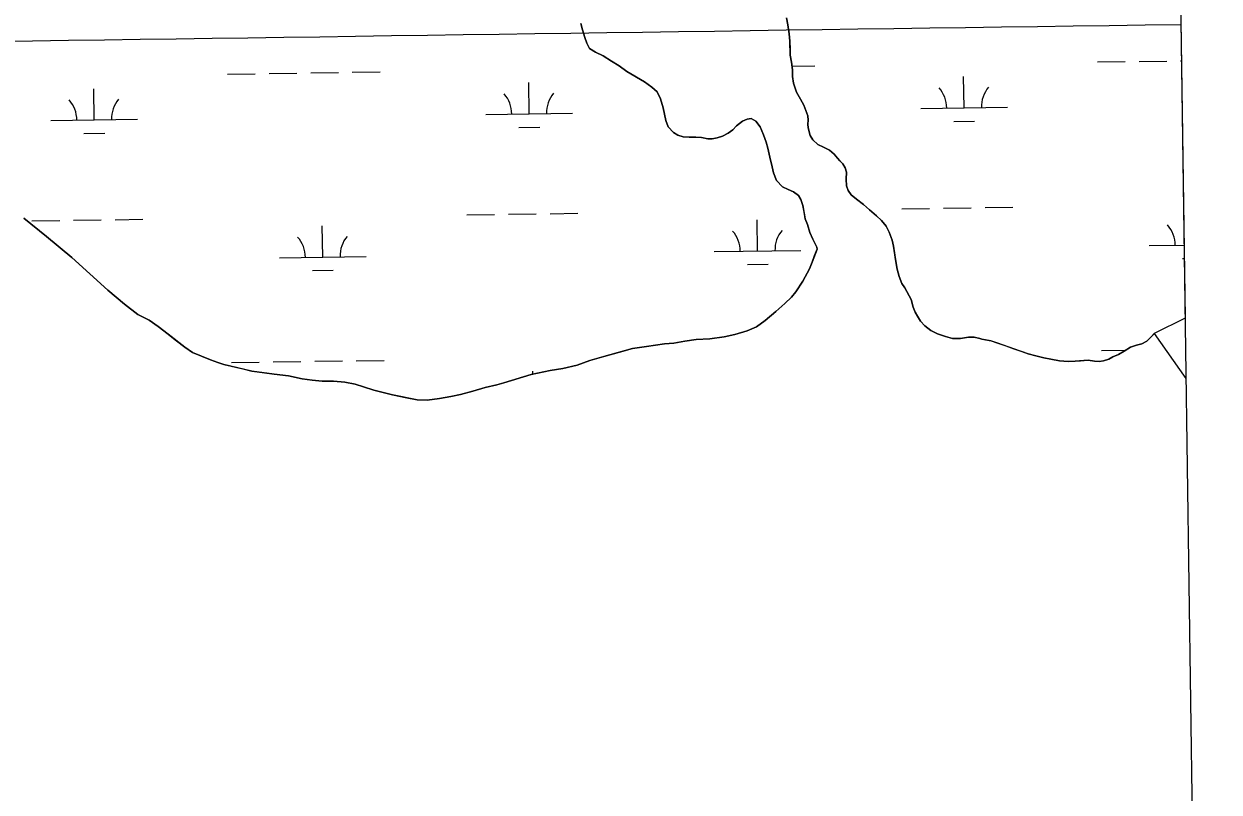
# Model space of a CAD drawing. Extents: x 3767014 to 3805179, y 361544 to 387384.
# Drawn here: x 3801552 to 3802931, y 378642 to 379528 of the extents above; entities that cross this region are included whole.
import ezdxf

# ---------------------------------------------------------------- set-up
doc = ezdxf.new("R2010")
doc.units = 0
for name, color, linetype in [('V-GRID-FRAM', 7, 'Continuous'), ('V-GRID-MAJR', 7, 'Continuous'), ('V-TOPO-SHOR', 7, 'Continuous'), ('V-WETL-SWMP', 7, 'Continuous')]:
    doc.layers.add(name, color=color, linetype=linetype)

msp = doc.modelspace()

# ---------------------------------------------------------------- linework, layer by layer
at = {"layer": 'V-GRID-FRAM'}
msp.add_lwpolyline([(3771006.872, 385146.094), (3802799.803, 385587.734), (3803060.286, 367407.215), (3771251.489, 366965.353), (3771006.872, 385146.094)], dxfattribs=at)
at = {"layer": 'V-GRID-MAJR'}
msp.add_spline([(3771088.411, 379085.847), (3773738.277, 379121.596), (3779038.002, 379193.674), (3784337.716, 379266.522), (3789637.419, 379340.141), (3794937.112, 379414.531), (3800236.794, 379489.691), (3802886.631, 379527.561)], degree=3, dxfattribs=at)
at = {"layer": 'V-TOPO-SHOR'}
msp.add_line((3802855.704, 379170.932), (3802892.481, 379119.202), dxfattribs=at)
for points in [[(3802431.67, 379535.086), (3802433.232, 379526.88), (3802434.715, 379516.722), (3802435.573, 379508.127), (3802435.649, 379498.982), (3802435.805, 379492.185), (3802437.365, 379484.056)], [(3802333.652, 379397.021), (3802326.853, 379397.412), (3802319.118, 379397.336), (3802312.163, 379397.805), (3802306.301, 379399.683), (3802301.378, 379402.73), (3802294.972, 379409.296), (3802292.16, 379416.565), (3802290.911, 379423.911), (3802289.115, 379431.413), (3802286.147, 379441.806), (3802282.475, 379449.699), (3802276.147, 379455.249), (3802267.787, 379461.188), (3802247.471, 379473.227), (3802238.562, 379479.792), (3802229.733, 379485.187), (3802220.044, 379491.284), (3802211.057, 379495.66), (3802204.415, 379499.881), (3802201.212, 379505.745), (3802198.714, 379512.386), (3802196.058, 379521.373), (3802194.417, 379528.564)], [(3802437.365, 379484.056), (3802438.615, 379474.992), (3802438.615, 379467.255), (3802439.628, 379459.753), (3802443.298, 379449.515), (3802447.595, 379441.153), (3802451.503, 379434.198), (3802453.846, 379428.181), (3802456.033, 379422.24), (3802456.5, 379416.925), (3802456.031, 379412.55), (3802456.733, 379408.252), (3802458.998, 379399.265), (3802461.81, 379394.342), (3802467.827, 379389.105), (3802474.311, 379385.742), (3802481.188, 379382.381), (3802486.581, 379377.769), (3802490.253, 379373.393), (3802493.298, 379370.112), (3802496.737, 379366.829), (3802499.237, 379362.217), (3802500.642, 379356.902), (3802500.407, 379349.167), (3802500.874, 379341.352), (3802502.592, 379335.882), (3802506.344, 379330.878), (3802512.359, 379326.033), (3802520.33, 379319.858), (3802527.283, 379313.683), (3802535.331, 379306.726), (3802541.268, 379301.334), (3802546.503, 379294.848), (3802550.097, 379287.813), (3802553.378, 379278.826), (3802555.174, 379271.791), (3802556.657, 379261.242), (3802557.593, 379254.209), (3802559.311, 379245.223), (3802561.419, 379236.783), (3802564.622, 379228.654), (3802567.981, 379223.496), (3802575.403, 379210.21), (3802577.745, 379201.301), (3802579.933, 379195.518), (3802582.589, 379190.828), (3802586.339, 379185.044), (3802591.338, 379179.73), (3802598.215, 379174.651), (3802605.637, 379170.663), (3802615.095, 379167.456), (3802622.986, 379165.269), (3802632.286, 379165.109), (3802641.508, 379166.672), (3802647.994, 379166.592), (3802654.558, 379165.418), (3802656.901, 379164.636), (3802667.53, 379162.369), (3802675.576, 379159.788), (3802684.563, 379156.661), (3802693.705, 379153.376), (3802702.067, 379150.562), (3802710.507, 379147.593), (3802719.102, 379145.09), (3802728.636, 379142.978), (3802736.685, 379141.336), (3802746.687, 379139.538), (3802756.454, 379138.676), (3802764.505, 379139.065), (3802770.913, 379139.532), (3802779.586, 379140.078), (3802786.775, 379139.138), (3802792.245, 379138.592), (3802797.404, 379139.372), (3802803.576, 379141.557), (3802808.266, 379144.136), (3802814.674, 379146.636), (3802821.318, 379150.619), (3802828.587, 379155.152), (3802835.306, 379157.728), (3802841.559, 379159.213), (3802847.342, 379162.103), (3802852.343, 379167.026), (3802855.626, 379170.776), (3802855.704, 379170.932)], [(3801551.63, 379304.16), (3801577.572, 379282.902), (3801606.793, 379258.514), (3801648.594, 379221.077), (3801667.581, 379204.74), (3801683.208, 379192.859), (3801696.102, 379186.294), (3801706.729, 379179.179), (3801717.979, 379170.348), (3801726.341, 379163.86), (3801737.435, 379155.34), (3801746.03, 379149.243), (3801756.579, 379144.709), (3801766.815, 379140.722), (3801775.333, 379137.594), (3801782.521, 379135.327), (3801804.167, 379130.244), (3801814.796, 379127.741), (3801826.516, 379126.021), (3801840.349, 379124.063), (3801857.148, 379122.029), (3801872.699, 379118.822), (3801884.108, 379117.18), (3801895.673, 379116.082), (3801908.723, 379115.924), (3801922.086, 379115.062), (3801933.887, 379112.482), (3801943.498, 379109.668), (3801955.454, 379105.523), (3801976.786, 379100.284), (3801991.557, 379097.312), (3802005.309, 379094.496), (3802016.874, 379094.181), (3802031.175, 379095.899), (3802044.383, 379098.162), (3802055.245, 379100.661), (3802069.624, 379104.488), (3802083.926, 379108.549), (3802097.524, 379111.828), (3802105.495, 379114.016), (3802137.147, 379123.856), (3802158.95, 379128.384), (3802173.485, 379130.727), (3802190.209, 379134.553), (3802204.745, 379139.786), (3802220.687, 379144.549), (3802238.74, 379149.471), (3802254.057, 379153.687), (3802269.999, 379156.106), (3802290.708, 379158.996), (3802301.648, 379159.932), (3802314.387, 379162.117), (3802327.517, 379164.069), (3802343.225, 379165.003), (3802359.791, 379167.032), (3802371.825, 379169.764), (3802386.126, 379173.905), (3802396.833, 379178.827), (3802407.071, 379186.093), (3802419.343, 379196.249), (3802429.739, 379205.547), (3802437.163, 379212.969), (3802442.166, 379219.219), (3802450.372, 379231.409), (3802458.034, 379245.708), (3802461.083, 379253.132), (3802464.055, 379260.79), (3802467.024, 379268.136), (3802466.711, 379270.714), (3802462.103, 379279.856), (3802458.589, 379287.674), (3802455.619, 379296.738), (3802453.276, 379303.224), (3802451.793, 379311.039), (3802450.311, 379318.621), (3802448.201, 379325.732), (3802445.232, 379330.108), (3802439.53, 379334.485), (3802433.591, 379336.91), (3802427.105, 379340.193), (3802420.072, 379347.383), (3802416.558, 379356.448), (3802414.917, 379363.247), (3802412.496, 379374.187), (3802409.842, 379384.739), (3802407.966, 379391.538), (3802405.079, 379400.056), (3802401.093, 379409.433), (3802396.25, 379415.922), (3802390.624, 379418.813), (3802386.247, 379418.266), (3802380.777, 379415.924), (3802373.978, 379410.611), (3802369.521, 379406.079), (3802364.364, 379402.093), (3802357.876, 379398.579), (3802351.626, 379396.861), (3802345.687, 379395.534), (3802340.841, 379395.534), (3802333.652, 379397.021)]]:
    msp.add_lwpolyline(points, dxfattribs=at)
at = {"layer": 'V-WETL-SWMP'}
for p, q in [((3802885.412, 379612.622), (3802891.485, 379188.738)), ((3802433.232, 379526.881), (3802431.67, 379535.087)), ((3802194.418, 379528.564), (3802196.058, 379521.374)), ((3802196.058, 379521.374), (3802198.714, 379512.387)), ((3802434.715, 379516.722), (3802433.232, 379526.881)), ((3802435.573, 379508.126), (3802434.715, 379516.722)), ((3802198.714, 379512.387), (3802201.213, 379505.744)), ((3802201.213, 379505.744), (3802204.416, 379499.882)), ((3802435.805, 379492.184), (3802435.573, 379508.126)), ((3802204.416, 379499.882), (3802211.058, 379495.661)), ((3802211.058, 379495.661), (3802220.044, 379491.284)), ((3802220.044, 379491.284), (3802229.733, 379485.187)), ((3802437.366, 379484.057), (3802435.805, 379492.184)), ((3802229.733, 379485.187), (3802238.562, 379479.793)), ((3802238.562, 379479.793), (3802247.47, 379473.227)), ((3802438.615, 379474.992), (3802437.366, 379484.057)), ((3802438.025, 379479.275), (3802464.447, 379479.642)), ((3802438.614, 379467.255), (3802438.615, 379474.992)), ((3802790.324, 379484.169), (3802822.32, 379484.614)), ((3802838.319, 379484.836), (3802870.316, 379485.281)), ((3802886.314, 379485.503), (3802887.233, 379485.516)), ((3801786.604, 379470.226), (3801818.601, 379470.671)), ((3801834.6, 379470.893), (3801866.597, 379471.338)), ((3801882.595, 379471.56), (3801914.592, 379472.004)), ((3801930.59, 379472.227), (3801962.587, 379472.671)), ((3802134.592, 379424.314), (3802134.092, 379460.31)), ((3802247.47, 379473.227), (3802267.786, 379461.189)), ((3802267.786, 379461.189), (3802276.146, 379455.249)), ((3802439.628, 379459.753), (3802438.614, 379467.255)), ((3802636.451, 379431.285), (3802635.951, 379467.281)), ((3801632.732, 379417.342), (3801632.232, 379453.339)), ((3802276.146, 379455.249), (3802282.475, 379449.699)), ((3802282.475, 379449.699), (3802286.147, 379441.806)), ((3802443.299, 379449.515), (3802439.628, 379459.753)), ((3802447.596, 379441.153), (3802443.299, 379449.515)), ((3802286.147, 379441.806), (3802289.114, 379431.412)), ((3802451.502, 379434.197), (3802447.596, 379441.153)), ((3802456.032, 379422.24), (3802451.502, 379434.197)), ((3802084.596, 379423.619), (3802184.587, 379425.008)), ((3802289.114, 379431.412), (3802290.911, 379423.91)), ((3802290.911, 379423.91), (3802292.16, 379416.564)), ((3802456.5, 379416.926), (3802456.032, 379422.24)), ((3802586.456, 379430.59), (3802686.446, 379431.979)), ((3801582.737, 379416.648), (3801682.727, 379418.037)), ((3802122.807, 379408.717), (3802146.805, 379409.051)), ((3802292.16, 379416.564), (3802294.972, 379409.296)), ((3802294.972, 379409.296), (3802301.378, 379402.73)), ((3802364.364, 379402.094), (3802369.522, 379406.079)), ((3802369.522, 379406.079), (3802373.977, 379410.611)), ((3802373.977, 379410.611), (3802380.777, 379415.923)), ((3802380.777, 379415.923), (3802386.248, 379418.267)), ((3802386.248, 379418.267), (3802390.624, 379418.813)), ((3802390.624, 379418.813), (3802396.25, 379415.921)), ((3802396.25, 379415.921), (3802401.094, 379409.434)), ((3802401.094, 379409.434), (3802405.078, 379400.056)), ((3802456.031, 379412.55), (3802456.5, 379416.926)), ((3802456.733, 379408.252), (3802456.031, 379412.55)), ((3802458.998, 379399.265), (3802456.733, 379408.252)), ((3802624.667, 379415.689), (3802648.664, 379416.022)), ((3801620.948, 379401.746), (3801644.945, 379402.079)), ((3802301.378, 379402.73), (3802306.301, 379399.682)), ((3802306.301, 379399.682), (3802312.162, 379397.805)), ((3802312.162, 379397.805), (3802319.117, 379397.335)), ((3802319.117, 379397.335), (3802326.853, 379397.412)), ((3802326.853, 379397.412), (3802333.652, 379397.02)), ((3802333.652, 379397.02), (3802340.841, 379395.534)), ((3802340.841, 379395.534), (3802345.686, 379395.533)), ((3802345.686, 379395.533), (3802351.625, 379396.861)), ((3802351.625, 379396.861), (3802357.877, 379398.579)), ((3802357.877, 379398.579), (3802364.364, 379402.094)), ((3802405.078, 379400.056), (3802407.967, 379391.537)), ((3802407.967, 379391.537), (3802409.842, 379384.738)), ((3802461.81, 379394.341), (3802458.998, 379399.265)), ((3802467.827, 379389.104), (3802461.81, 379394.341)), ((3802409.842, 379384.738), (3802412.497, 379374.188)), ((3802474.312, 379385.743), (3802467.827, 379389.104)), ((3802481.189, 379382.381), (3802474.312, 379385.743)), ((3802486.58, 379377.77), (3802481.189, 379382.381)), ((3802490.252, 379373.393), (3802486.58, 379377.77)), ((3802412.497, 379374.188), (3802414.918, 379363.247)), ((3802493.299, 379370.111), (3802490.252, 379373.393)), ((3802496.737, 379366.828), (3802493.299, 379370.111)), ((3802499.237, 379362.217), (3802496.737, 379366.828)), ((3802414.918, 379363.247), (3802416.557, 379356.448)), ((3802416.557, 379356.448), (3802420.072, 379347.383)), ((3802500.643, 379356.903), (3802499.237, 379362.217)), ((3802500.407, 379349.166), (3802500.643, 379356.903)), ((3802420.072, 379347.383), (3802427.104, 379340.192)), ((3802427.104, 379340.192), (3802433.59, 379336.909)), ((3802433.59, 379336.909), (3802439.529, 379334.485)), ((3802500.874, 379341.352), (3802500.407, 379349.166)), ((3802502.593, 379335.881), (3802500.874, 379341.352)), ((3802439.529, 379334.485), (3802445.232, 379330.108)), ((3802445.232, 379330.108), (3802448.201, 379325.731)), ((3802448.201, 379325.731), (3802450.31, 379318.62)), ((3802506.343, 379330.879), (3802502.593, 379335.881)), ((3802512.359, 379326.033), (3802506.343, 379330.879)), ((3802520.329, 379319.858), (3802512.359, 379326.033)), ((3802110.789, 379308.54), (3802142.786, 379308.984)), ((3802158.785, 379309.206), (3802190.782, 379309.651)), ((3802450.31, 379318.62), (3802453.277, 379303.225)), ((3802527.283, 379313.683), (3802520.329, 379319.858)), ((3802535.331, 379306.727), (3802527.283, 379313.683)), ((3802564.654, 379314.844), (3802596.651, 379315.289)), ((3802612.649, 379315.511), (3802644.646, 379315.956)), ((3802660.644, 379316.178), (3802692.641, 379316.622)), ((3801577.571, 379282.901), (3801551.63, 379304.161)), ((3801560.935, 379300.902), (3801592.931, 379301.346)), ((3801608.93, 379301.568), (3801640.927, 379302.013)), ((3801656.925, 379302.235), (3801688.922, 379302.679)), ((3801896.391, 379259.127), (3801895.891, 379295.124)), ((3802062.794, 379307.873), (3802094.791, 379308.317)), ((3802398.251, 379266.098), (3802397.751, 379302.095)), ((3802453.277, 379303.225), (3802455.62, 379296.738)), ((3802455.62, 379296.738), (3802458.588, 379287.673)), ((3802541.269, 379301.334), (3802535.331, 379306.727)), ((3802546.503, 379294.847), (3802541.269, 379301.334)), ((3802550.097, 379287.813), (3802546.503, 379294.847)), ((3801606.793, 379258.515), (3801577.571, 379282.901)), ((3802458.588, 379287.673), (3802462.103, 379279.857)), ((3802553.378, 379278.826), (3802550.097, 379287.813)), ((3802467.024, 379268.135), (3802461.083, 379253.132)), ((3802462.103, 379279.857), (3802466.712, 379270.714)), ((3802466.712, 379270.714), (3802467.024, 379268.135)), ((3802555.174, 379271.792), (3802553.378, 379278.826)), ((3802557.593, 379254.209), (3802555.174, 379271.792)), ((3802850.115, 379272.375), (3802890.279, 379272.933)), ((3801648.595, 379221.076), (3801606.793, 379258.515)), ((3801846.396, 379258.433), (3801946.386, 379259.821)), ((3802348.256, 379265.404), (3802448.246, 379266.793)), ((3802559.311, 379245.222), (3802557.593, 379254.209)), ((3802888.326, 379257.474), (3802890.5, 379257.504)), ((3801884.607, 379243.531), (3801908.604, 379243.864)), ((3802386.466, 379250.502), (3802410.464, 379250.836)), ((3802458.034, 379245.708), (3802450.373, 379231.409)), ((3802461.083, 379253.132), (3802458.034, 379245.708)), ((3802561.419, 379236.782), (3802559.311, 379245.222)), ((3802450.373, 379231.409), (3802442.166, 379219.22)), ((3802564.622, 379228.654), (3802561.419, 379236.782)), ((3802567.981, 379223.496), (3802564.622, 379228.654)), ((3801667.581, 379204.74), (3801648.595, 379221.076)), ((3802437.163, 379212.969), (3802429.738, 379205.546)), ((3802442.166, 379219.22), (3802437.163, 379212.969)), ((3802575.403, 379210.21), (3802567.981, 379223.496)), ((3801683.208, 379192.859), (3801667.581, 379204.74)), ((3802429.738, 379205.546), (3802419.343, 379196.249)), ((3802577.746, 379201.301), (3802575.403, 379210.21)), ((3802579.933, 379195.518), (3802577.746, 379201.301)), ((3801696.101, 379186.293), (3801683.208, 379192.859)), ((3801706.728, 379179.179), (3801696.101, 379186.293)), ((3802407.072, 379186.092), (3802396.834, 379178.826)), ((3802419.343, 379196.249), (3802407.072, 379186.092)), ((3802582.589, 379190.828), (3802579.933, 379195.518)), ((3802586.339, 379185.045), (3802582.589, 379190.828)), ((3802591.339, 379179.73), (3802586.339, 379185.045)), ((3802891.485, 379188.738), (3802855.705, 379170.932)), ((3801717.979, 379170.347), (3801706.728, 379179.179)), ((3802386.127, 379173.905), (3802371.826, 379169.765)), ((3802396.834, 379178.826), (3802386.127, 379173.905)), ((3802598.215, 379174.65), (3802591.339, 379179.73)), ((3802605.638, 379170.663), (3802598.215, 379174.65)), ((3802855.705, 379170.932), (3802852.344, 379167.026)), ((3801737.435, 379155.34), (3801717.979, 379170.347)), ((3802290.709, 379158.995), (3802269.999, 379156.107)), ((3802301.649, 379159.931), (3802290.709, 379158.995)), ((3802314.387, 379162.117), (3802301.649, 379159.931)), ((3802327.516, 379164.068), (3802314.387, 379162.117)), ((3802343.224, 379165.003), (3802327.516, 379164.068)), ((3802359.791, 379167.032), (3802343.224, 379165.003)), ((3802371.826, 379169.765), (3802359.791, 379167.032)), ((3802615.094, 379167.457), (3802605.638, 379170.663)), ((3802622.986, 379165.268), (3802615.094, 379167.457)), ((3802632.285, 379165.11), (3802622.986, 379165.268)), ((3802641.507, 379166.671), (3802632.285, 379165.11)), ((3802647.993, 379166.592), (3802641.507, 379166.671)), ((3802654.557, 379165.419), (3802647.993, 379166.592)), ((3802656.901, 379164.637), (3802654.557, 379165.419)), ((3802667.529, 379162.369), (3802656.901, 379164.637)), ((3802675.577, 379159.789), (3802667.529, 379162.369)), ((3802693.706, 379153.377), (3802675.577, 379159.789)), ((3802835.307, 379157.729), (3802828.586, 379155.152)), ((3802841.559, 379159.213), (3802835.307, 379157.729)), ((3802847.342, 379162.103), (3802841.559, 379159.213)), ((3802852.344, 379167.026), (3802847.342, 379162.103)), ((3801746.03, 379149.243), (3801737.435, 379155.34)), ((3801756.579, 379144.709), (3801746.03, 379149.243)), ((3801766.816, 379140.721), (3801756.579, 379144.709)), ((3802220.687, 379144.55), (3802204.745, 379139.786)), ((3802254.057, 379153.688), (3802220.687, 379144.55)), ((3802269.999, 379156.107), (3802254.057, 379153.688)), ((3802710.506, 379147.592), (3802693.706, 379153.377)), ((3802719.102, 379145.09), (3802710.506, 379147.592)), ((3802728.635, 379142.978), (3802719.102, 379145.09)), ((3802794.944, 379151.526), (3802823.406, 379151.922)), ((3802808.266, 379144.136), (3802803.577, 379141.558)), ((3802814.674, 379146.636), (3802808.266, 379144.136)), ((3802821.318, 379150.62), (3802814.674, 379146.636)), ((3802828.586, 379155.152), (3802821.318, 379150.62)), ((3801775.333, 379137.594), (3801766.816, 379140.721)), ((3801782.522, 379135.327), (3801775.333, 379137.594)), ((3801814.795, 379127.741), (3801782.522, 379135.327)), ((3801791.225, 379137.584), (3801823.222, 379138.028)), ((3801839.221, 379138.25), (3801871.217, 379138.695)), ((3801887.216, 379138.917), (3801919.213, 379139.361)), ((3801935.211, 379139.584), (3801967.208, 379140.028)), ((3802173.485, 379130.727), (3802158.949, 379128.385)), ((3802190.209, 379134.553), (3802173.485, 379130.727)), ((3802204.745, 379139.786), (3802190.209, 379134.553)), ((3802736.684, 379141.336), (3802728.635, 379142.978)), ((3802746.686, 379139.537), (3802736.684, 379141.336)), ((3802756.454, 379138.675), (3802746.686, 379139.537)), ((3802764.504, 379139.065), (3802756.454, 379138.675)), ((3802779.586, 379140.078), (3802764.504, 379139.065)), ((3802786.775, 379139.139), (3802779.586, 379140.078)), ((3802792.245, 379138.591), (3802786.775, 379139.139)), ((3802797.403, 379139.371), (3802792.245, 379138.591)), ((3802803.577, 379141.558), (3802797.403, 379139.371)), ((3801840.348, 379124.064), (3801814.795, 379127.741)), ((3801857.149, 379122.029), (3801840.348, 379124.064)), ((3801872.699, 379118.822), (3801857.149, 379122.029)), ((3801884.108, 379117.179), (3801872.699, 379118.822)), ((3801895.674, 379116.083), (3801884.108, 379117.179)), ((3801908.724, 379115.925), (3801895.674, 379116.083)), ((3801922.087, 379115.063), (3801908.724, 379115.925)), ((3802137.146, 379123.856), (3802105.495, 379114.015)), ((3802158.949, 379128.385), (3802137.146, 379123.856)), ((3802138.761, 379124.191), (3802138.712, 379127.667)), ((3801933.887, 379112.482), (3801922.087, 379115.063)), ((3801943.498, 379109.667), (3801933.887, 379112.482)), ((3801955.454, 379105.523), (3801943.498, 379109.667)), ((3801976.787, 379100.284), (3801955.454, 379105.523)), ((3802069.625, 379104.488), (3802055.245, 379100.661)), ((3802083.926, 379108.549), (3802069.625, 379104.488)), ((3802097.524, 379111.829), (3802083.926, 379108.549)), ((3802105.495, 379114.015), (3802097.524, 379111.829)), ((3802005.309, 379094.496), (3801976.787, 379100.284)), ((3802016.874, 379094.181), (3802005.309, 379094.496)), ((3802031.175, 379095.898), (3802016.874, 379094.181)), ((3802044.382, 379098.162), (3802031.175, 379095.898)), ((3802055.245, 379100.661), (3802044.382, 379098.162))]:
    msp.add_line(p, q, dxfattribs=at)
for centre, start, end in [((3802079.347, 379424.021), 0.024037, 41.567696), ((3802189.823, 379425.556), 140.024034, 181.567693), ((3802581.207, 379430.992), 0.024037, 41.567696), ((3802691.682, 379432.527), 140.024034, 181.567693), ((3801577.488, 379417.05), 0.024037, 41.567696), ((3801687.963, 379418.584), 140.024034, 181.567693), ((3802844.866, 379272.777), 0.024037, 41.567696), ((3801841.147, 379258.834), 0.024037, 41.567696), ((3801951.622, 379260.369), 140.024034, 181.567693), ((3802343.006, 379265.806), 0.024037, 41.567696), ((3802453.482, 379267.341), 140.024034, 181.567693)]:
    msp.add_arc(centre, 35.246, start, end, dxfattribs=at)

doc.saveas('drawing.dxf')
